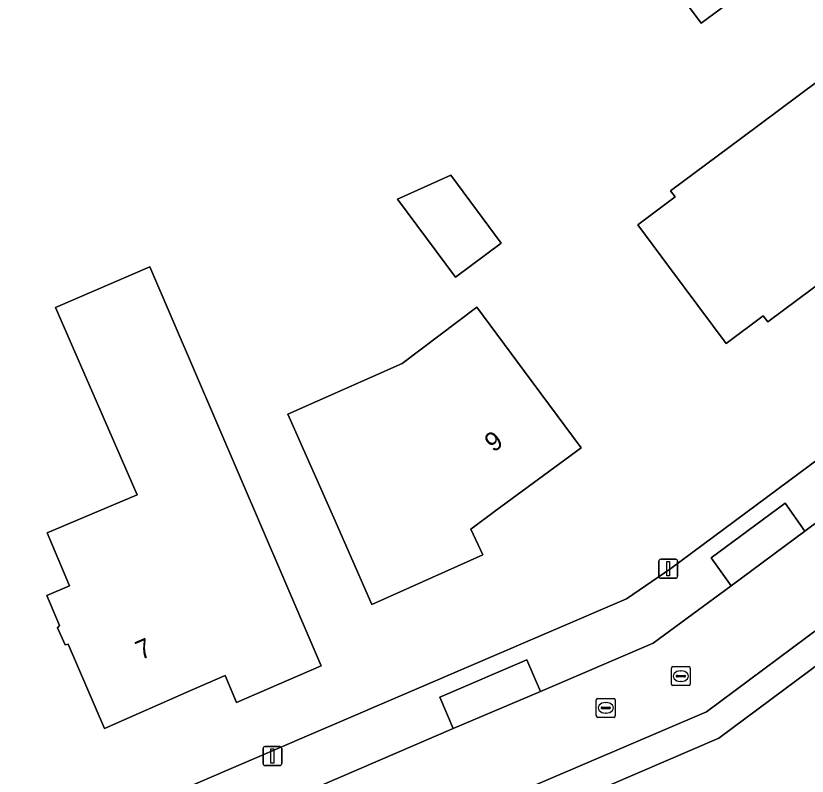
# Model space of a CAD drawing. Extents: x 157767 to 159172, y 387839 to 389425.
# Drawn here: x 158126.83 to 158168.55, y 388795.64 to 388835.72 of the extents above; entities that cross this region are included whole.
import ezdxf

# ---------------------------------------------------------------- set-up
doc = ezdxf.new("R2010")
doc.units = 0
for name, color, linetype in [('IMGEO_Erf', 7, 'Continuous'), ('IMGEO_Kolk', 7, 'Continuous'), ('IMGEO_Lichtmast', 7, 'Continuous'), ('IMGEO_Pand', 7, 'Continuous'), ('IMGEO_Pand_nummerreeks', 7, 'Continuous'), ('IMGEO_Parkeervlak_open', 7, 'Continuous'), ('IMGEO_Rijbaan_lokaal_open', 7, 'Continuous'), ('IMGEO_Rioolput', 7, 'Continuous'), ('IMGEO_Voetpad_open', 7, 'Continuous')]:
    doc.layers.add(name, color=color, linetype=linetype)

msp = doc.modelspace()

# ---------------------------------------------------------------- linework, layer by layer
at = {"layer": 'IMGEO_Erf'}
for points in [[(158089.846, 388837.076), (158089.41, 388836.039), (158086.884, 388830.077), (158084.94, 388825.383), (158082.965, 388820.428), (158081.065, 388815.496), (158080.476, 388813.945), (158079.161, 388810.597), (158077.124, 388804.963), (158075.44, 388800.18), (158073.73, 388794.988), (158072.155, 388790.113), (158071.511, 388787.861), (158072.557, 388785.494), (158096.685, 388778.239), (158159.023, 388804.985), (158161.367, 388806.591), (158183.864, 388823.28), (158184.29, 388826.082), (158183.48, 388827.171), (158150.204, 388871.916)], [(158189.191, 388816.451), (158163.892, 388797.643), (158146.746, 388790.258)]]:
    msp.add_lwpolyline(points, dxfattribs=at)
for points in [[(158160.355, 388838.844), (158157.472, 388836.7), (158153.36, 388842.229), (158157.525, 388845.327), (158161.536, 388848.31), (158165.607, 388842.835), (158165.321, 388842.622), (158167.972, 388839.057), (158163.96, 388836.074), (158162.966, 388835.334)], [(158169.116, 388832.27), (158169.33, 388831.983), (158171.076, 388829.635), (158172.631, 388830.782), (158173.844, 388829.136), (158172.297, 388827.992), (158174.039, 388825.649), (158174.247, 388825.37), (158166.475, 388819.591), (158166.24, 388819.906), (158164.284, 388818.451), (158161.3, 388822.463), (158159.629, 388824.711), (158161.597, 388826.174), (158161.355, 388826.499), (158165.104, 388829.287)], [(158149.761, 388827.327), (158152.427, 388823.738), (158150.013, 388821.946), (158146.962, 388826.054)], [(158133.899, 388822.494), (158140.955, 388806.047), (158142.926, 388801.451), (158138.474, 388799.53), (158137.864, 388800.944), (158136.133, 388800.188), (158131.502, 388798.164), (158129.587, 388802.604), (158129.432, 388802.561), (158129.037, 388803.465), (158129.142, 388803.58), (158128.469, 388805.175), (158129.667, 388805.684), (158128.486, 388808.465), (158133.228, 388810.479), (158128.925, 388820.345)], [(158141.179, 388814.727), (158147.2, 388817.4), (158151.14, 388820.36), (158153.656, 388816.972), (158156.638, 388812.957), (158152.144, 388809.642), (158150.825, 388808.669), (158151.451, 388807.305), (158145.609, 388804.686), (158143.591, 388809.261)]]:
    msp.add_lwpolyline(points, close=True, dxfattribs=at)
at = {"layer": 'IMGEO_Kolk'}
for p, q in [((158157.437, 388798.818), (158157.437, 388799.67)), ((158157.512, 388799.744), (158158.364, 388799.744)), ((158157.925, 388799.524), (158157.95, 388799.524)), ((158158.438, 388799.67), (158158.438, 388798.818)), ((158157.696, 388799.238), (158157.696, 388799.25)), ((158158.134, 388799.201), (158157.736, 388799.201)), ((158157.739, 388799.287), (158158.137, 388799.287)), ((158157.948, 388798.964), (158157.923, 388798.964)), ((158158.18, 388799.25), (158158.18, 388799.238)), ((158158.364, 388798.744), (158157.512, 388798.744))]:
    msp.add_line(p, q, dxfattribs=at)
for points in [[(158157.437, 388798.818), (158157.437, 388799.67)], [(158157.512, 388799.744), (158158.364, 388799.744)], [(158158.438, 388799.67), (158158.438, 388798.818)], [(158158.364, 388798.744), (158157.512, 388798.744)]]:
    msp.add_lwpolyline(points, dxfattribs=at)
for centre, radius, start, end in [((158157.514, 388799.668), 0.0765, 91.552, 178.448), ((158157.514, 388799.668), 0.0765, 91.552, 178.448), ((158158.362, 388799.668), 0.0765, 1.552, 88.448), ((158158.362, 388799.668), 0.0765, 1.552, 88.448), ((158157.736, 388799.247), 0.0403, 85.8775, 175.7526), ((158157.733, 388799.237), 0.0366, 178.938, 274.7102), ((158158.137, 388799.244), 0.043, 264.8664, 352.4533), ((158158.141, 388799.249), 0.0386, 1.7309, 96.639), ((158157.514, 388798.82), 0.0765, 181.552, 268.448), ((158157.514, 388798.82), 0.0765, 181.552, 268.448), ((158158.362, 388798.82), 0.0765, 271.552, 358.448), ((158158.362, 388798.82), 0.0765, 271.552, 358.448)]:
    msp.add_arc(centre, radius, start, end, dxfattribs=at)
for centre, major_axis, ratio, start_param, end_param in [((158157.924, 388799.244), (-0.387, 0.002), 0.722429, 4.712389, 7.853982), ((158157.949, 388799.244), (-0.39, 0.002), 0.717154, 1.570796, 4.712389)]:
    msp.add_ellipse(centre, major_axis=major_axis, ratio=ratio, start_param=start_param, end_param=end_param, dxfattribs=at)
at = {"layer": 'IMGEO_Lichtmast'}
for p, q in [((158160.732, 388806.18), (158160.732, 388806.98)), ((158160.732, 388806.98), (158160.732, 388806.18)), ((158160.832, 388807.08), (158161.622, 388807.08)), ((158161.622, 388807.08), (158160.832, 388807.08)), ((158161.722, 388806.98), (158161.722, 388806.18)), ((158161.722, 388806.18), (158161.722, 388806.98)), ((158161.622, 388806.08), (158160.832, 388806.08)), ((158160.832, 388806.08), (158161.622, 388806.08)), ((158139.864, 388796.303), (158139.864, 388797.103)), ((158139.864, 388797.103), (158139.864, 388796.303)), ((158139.964, 388797.203), (158140.754, 388797.203)), ((158140.754, 388797.203), (158139.964, 388797.203)), ((158140.854, 388797.103), (158140.854, 388796.303)), ((158140.854, 388796.303), (158140.854, 388797.103)), ((158140.754, 388796.203), (158139.964, 388796.203)), ((158139.964, 388796.203), (158140.754, 388796.203))]:
    msp.add_line(p, q, dxfattribs=at)
for points in [[(158161.152, 388806.955), (158161.302, 388806.955), (158161.302, 388806.205), (158161.152, 388806.205), (158161.152, 388806.955)], [(158140.284, 388797.078), (158140.434, 388797.078), (158140.434, 388796.328), (158140.284, 388796.328), (158140.284, 388797.078)]]:
    msp.add_lwpolyline(points, dxfattribs=at)
for centre, start, end in [((158160.832, 388806.98), 90, 180), ((158160.832, 388806.98), 90, 180), ((158161.622, 388806.98), 0, 90), ((158161.622, 388806.98), 360, 90), ((158160.832, 388806.18), 180, 270), ((158160.832, 388806.18), 180, 270), ((158161.622, 388806.18), 270, 0), ((158161.622, 388806.18), 270, 0), ((158139.964, 388797.103), 90, 180), ((158139.964, 388797.103), 90, 180), ((158140.754, 388797.103), 0, 90), ((158140.754, 388797.103), 360, 90), ((158139.964, 388796.303), 180, 270), ((158139.964, 388796.303), 180, 270), ((158140.754, 388796.303), 270, 0), ((158140.754, 388796.303), 270, 0)]:
    msp.add_arc(centre, 0.1, start, end, dxfattribs=at)
at = {"layer": 'IMGEO_Pand'}
for points in [[(158163.96, 388836.074), (158167.972, 388839.057), (158165.321, 388842.622), (158165.607, 388842.835), (158161.536, 388848.31), (158157.525, 388845.327), (158153.36, 388842.229), (158157.472, 388836.7), (158160.355, 388838.844), (158162.966, 388835.334)], [(158169.33, 388831.983), (158169.116, 388832.27), (158165.104, 388829.287), (158161.355, 388826.499), (158161.597, 388826.174), (158159.629, 388824.711), (158161.3, 388822.463), (158164.284, 388818.451), (158166.24, 388819.906), (158166.475, 388819.591), (158174.247, 388825.37), (158174.039, 388825.649), (158172.297, 388827.992), (158173.844, 388829.136), (158172.631, 388830.782), (158171.076, 388829.635)], [(158149.761, 388827.327), (158146.962, 388826.054), (158150.013, 388821.946), (158152.427, 388823.738)], [(158138.474, 388799.53), (158142.926, 388801.451), (158140.955, 388806.047), (158133.899, 388822.494), (158128.925, 388820.345), (158133.228, 388810.479), (158128.486, 388808.465), (158129.667, 388805.684), (158128.469, 388805.175), (158129.142, 388803.58), (158129.037, 388803.465), (158129.432, 388802.561), (158129.587, 388802.604), (158131.502, 388798.164), (158136.133, 388800.188), (158137.864, 388800.944)], [(158143.591, 388809.261), (158145.609, 388804.686), (158151.451, 388807.305), (158150.825, 388808.669), (158152.144, 388809.642), (158156.638, 388812.957), (158153.656, 388816.972), (158151.14, 388820.36), (158147.2, 388817.4), (158141.179, 388814.727)]]:
    msp.add_lwpolyline(points, close=True, dxfattribs=at)
at = {"layer": 'IMGEO_Parkeervlak_open'}
for points in [[(158168.424, 388808.555), (158167.386, 388810.027), (158163.485, 388807.144), (158164.54, 388805.671)], [(158149.891, 388798.147), (158154.49, 388800.108), (158153.767, 388801.774), (158149.189, 388799.807)]]:
    msp.add_lwpolyline(points, close=True, dxfattribs=at)
at = {"layer": 'IMGEO_Rijbaan_lokaal_open'}
msp.add_lwpolyline([(158159.71, 388741.661), (158158, 388745.6), (158153.258, 388756.655), (158151.457, 388760.844), (158150.351, 388763.396), (158140.738, 388785.682), (158141.792, 388788.146), (158142.695, 388790.255), (158146.431, 388791.842), (158163.248, 388799.033), (158188.187, 388817.592), (158186.893, 388819.339), (158185.476, 388821.253), (158180.415, 388817.471), (158176.475, 388814.546), (158168.424, 388808.555), (158164.54, 388805.671), (158160.439, 388802.656), (158154.49, 388800.108), (158149.891, 388798.147), (158138.917, 388793.421), (158134.35, 388791.467), (158122.856, 388786.566)], dxfattribs=at)
at = {"layer": 'IMGEO_Rioolput'}
for p, q in [((158161.392, 388800.489), (158161.392, 388801.341)), ((158161.467, 388801.415), (158162.319, 388801.415)), ((158161.88, 388801.195), (158161.905, 388801.195)), ((158162.393, 388801.341), (158162.393, 388800.489)), ((158161.651, 388800.909), (158161.651, 388800.921)), ((158162.089, 388800.872), (158161.691, 388800.872)), ((158161.694, 388800.958), (158162.092, 388800.958)), ((158161.903, 388800.635), (158161.878, 388800.635)), ((158162.135, 388800.921), (158162.135, 388800.909)), ((158162.319, 388800.415), (158161.467, 388800.415))]:
    msp.add_line(p, q, dxfattribs=at)
for points in [[(158161.392, 388800.489), (158161.392, 388801.341)], [(158161.467, 388801.415), (158162.319, 388801.415)], [(158162.393, 388801.341), (158162.393, 388800.489)], [(158162.319, 388800.415), (158161.467, 388800.415)]]:
    msp.add_lwpolyline(points, dxfattribs=at)
for centre, radius, start, end in [((158161.469, 388801.339), 0.0765, 91.552, 178.448), ((158161.469, 388801.339), 0.0765, 91.552, 178.448), ((158162.317, 388801.339), 0.0765, 1.552, 88.448), ((158162.317, 388801.339), 0.0765, 1.552, 88.448), ((158161.691, 388800.918), 0.0403, 85.8775, 175.7526), ((158161.688, 388800.908), 0.0366, 178.938, 274.7102), ((158162.092, 388800.915), 0.043, 264.8664, 352.4533), ((158162.096, 388800.92), 0.0386, 1.7309, 96.639), ((158161.469, 388800.491), 0.0765, 181.552, 268.448), ((158161.469, 388800.491), 0.0765, 181.552, 268.448), ((158162.317, 388800.491), 0.0765, 271.552, 358.448), ((158162.317, 388800.491), 0.0765, 271.552, 358.448)]:
    msp.add_arc(centre, radius, start, end, dxfattribs=at)
for centre, major_axis, ratio, start_param, end_param in [((158161.879, 388800.915), (-0.387, 0.002), 0.722429, 4.712389, 7.853982), ((158161.904, 388800.915), (-0.39, 0.002), 0.717154, 1.570796, 4.712389)]:
    msp.add_ellipse(centre, major_axis=major_axis, ratio=ratio, start_param=start_param, end_param=end_param, dxfattribs=at)
at = {"layer": 'IMGEO_Voetpad_open'}
msp.add_lwpolyline([(158122.856, 388786.566), (158134.35, 388791.467), (158133.661, 388793.113), (158138.212, 388795.082), (158138.917, 388793.421), (158149.891, 388798.147), (158149.189, 388799.807), (158153.767, 388801.774), (158154.49, 388800.108), (158160.439, 388802.656), (158164.54, 388805.671), (158163.485, 388807.144), (158167.386, 388810.027), (158168.424, 388808.555), (158176.475, 388814.546), (158175.399, 388815.997), (158179.336, 388818.887), (158180.415, 388817.471), (158185.476, 388821.253), (158183.864, 388823.28), (158161.367, 388806.591), (158159.023, 388804.985), (158096.685, 388778.239)], dxfattribs=at)
msp.add_lwpolyline([(158163.892, 388797.643), (158189.191, 388816.451), (158188.187, 388817.592), (158163.248, 388799.033), (158146.431, 388791.842), (158142.695, 388790.255), (158141.792, 388788.146), (158146.746, 388790.258)], close=True, dxfattribs=at)

# ---------------------------------------------------------------- texts
at = {"layer": 'IMGEO_Pand_nummerreeks'}
for s, rotation, p in [('9', 36.4146, (158152.014, 388812.678)), ('7', 23.6039, (158133.422, 388801.753))]:
    msp.add_text(s, height=1, rotation=rotation, dxfattribs=at).set_placement(p)

doc.saveas('drawing.dxf')
